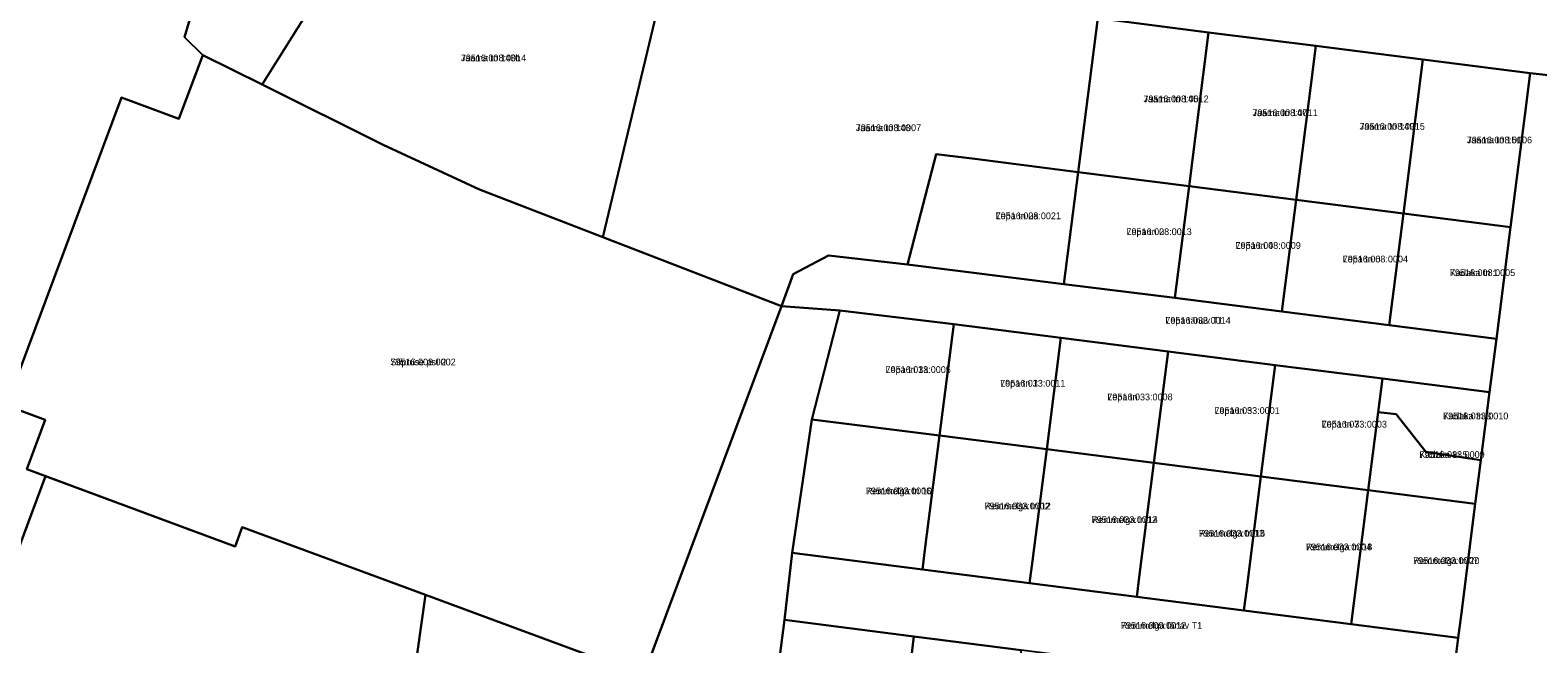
# Model space of a CAD drawing. Extents: x 643847 to 663718, y 6468443 to 6482775.
# Drawn here: x 661034.3 to 661369.2, y 6474278.8 to 6474415.2 of the extents above; entities that cross this region are included whole.
import ezdxf

# ---------------------------------------------------------------- set-up
doc = ezdxf.new("R2010")
doc.units = 0
for name, color, linetype in [('L_AADRESS', 7, 'Continuous'), ('PIIR', 7, 'Continuous'), ('TUNNUS', 7, 'Continuous')]:
    doc.layers.add(name, color=color, linetype=linetype)

msp = doc.modelspace()

# ---------------------------------------------------------------- linework, layer by layer
at = {"layer": 'PIIR'}
for points in [[(661081.16, 6474453.41), (661103.07, 6474447.41), (661100.89, 6474439.96), (661097.16, 6474427.96), (661100.13, 6474425.95), (661085.82, 6474403.15), (661072.63, 6474409.64), (661068.54, 6474413.66), (661074.1, 6474432.5)], [(661168.02, 6474433.77), (661176.49, 6474431.69), (661161.52, 6474369.15), (661134.11, 6474379.76), (661112.73, 6474389.68), (661085.82, 6474403.15), (661100.13, 6474425.95), (661097.16, 6474427.96), (661100.89, 6474439.96), (661103.07, 6474447.41)], [(661271.45, 6474417.84), (661267.1, 6474383.64), (661244.12, 6474386.56), (661235.57, 6474387.65), (661229.17, 6474363.12), (661211.61, 6474365.13), (661203.81, 6474360.98), (661201.23, 6474353.81), (661161.52, 6474369.15), (661176.49, 6474431.69)], [(661296.09, 6474414.71), (661294.9, 6474405.3), (661291.74, 6474380.5), (661267.1, 6474383.64), (661271.45, 6474417.84)], [(661319.9, 6474411.68), (661318.7, 6474402.27), (661315.55, 6474377.47), (661291.74, 6474380.5), (661294.9, 6474405.3), (661296.09, 6474414.71)], [(661343.71, 6474408.65), (661342.51, 6474399.24), (661339.36, 6474374.44), (661315.55, 6474377.47), (661318.7, 6474402.27), (661319.9, 6474411.68)], [(661037.62, 6474328.57), (661029, 6474331.77), (661054.6, 6474400.23), (661067.35, 6474395.51), (661072.63, 6474409.64), (661085.82, 6474403.15), (661112.73, 6474389.68), (661134.11, 6474379.76), (661201.23, 6474353.81), (661170.52, 6474271.72), (661122.13, 6474289.64), (661081.4, 6474304.73), (661079.85, 6474300.43), (661033.53, 6474317.61)], [(661367.52, 6474405.62), (661366.32, 6474396.21), (661363.17, 6474371.41), (661339.36, 6474374.44), (661342.51, 6474399.24), (661343.71, 6474408.65)], [(661267.1, 6474383.64), (661263.94, 6474358.7), (661229.17, 6474363.12), (661235.57, 6474387.65), (661244.12, 6474386.56)], [(661263.94, 6474358.7), (661267.1, 6474383.64), (661291.74, 6474380.5), (661288.59, 6474355.7)], [(661288.59, 6474355.7), (661291.74, 6474380.5), (661315.55, 6474377.47), (661312.39, 6474352.67)], [(661339.36, 6474374.44), (661336.2, 6474349.64), (661312.39, 6474352.67), (661315.55, 6474377.47)], [(661363.17, 6474371.41), (661360.01, 6474346.61), (661336.2, 6474349.64), (661339.36, 6474374.44)], [(661214.15, 6474352.9), (661201.23, 6474353.81), (661203.81, 6474360.98), (661211.61, 6474365.13), (661229.17, 6474363.12), (661263.94, 6474358.7), (661288.59, 6474355.7), (661312.39, 6474352.67), (661336.2, 6474349.64), (661360.01, 6474346.61), (661358.5, 6474334.71), (661334.69, 6474337.74), (661310.88, 6474340.76), (661287.07, 6474343.79), (661263.26, 6474346.83), (661239.45, 6474349.86)], [(661176.71, 6474086.67), (661160.97, 6474089.41), (661180.66, 6474256.1), (661182.03, 6474267.47), (661170.52, 6474271.72), (661201.23, 6474353.81), (661214.15, 6474352.9), (661207.93, 6474328.67), (661203.6, 6474298.98), (661201.84, 6474284.09), (661198.05, 6474254.32), (661194.27, 6474224.56), (661192.74, 6474212.65), (661188.96, 6474182.9), (661185.17, 6474153.14), (661182.87, 6474135.86), (661179.77, 6474111.42)], [(661239.45, 6474349.86), (661236.3, 6474325.07), (661207.93, 6474328.67), (661214.15, 6474352.9)], [(661263.26, 6474346.83), (661260.11, 6474322.03), (661236.3, 6474325.07), (661239.45, 6474349.86)], [(661287.07, 6474343.79), (661283.91, 6474319), (661260.11, 6474322.03), (661263.26, 6474346.83)], [(661310.88, 6474340.76), (661307.72, 6474315.97), (661283.91, 6474319), (661287.07, 6474343.79)], [(661334.69, 6474337.74), (661331.53, 6474312.93), (661307.72, 6474315.97), (661310.88, 6474340.76)], [(661356.57, 6474319.63), (661344.37, 6474321.44), (661337.72, 6474329.8), (661333.75, 6474330.31), (661334.69, 6474337.74), (661358.5, 6474334.71)], [(661355.33, 6474309.89), (661331.53, 6474312.93), (661333.75, 6474330.31), (661337.72, 6474329.8), (661344.37, 6474321.44), (661356.57, 6474319.63)], [(661207.93, 6474328.67), (661236.3, 6474325.07), (661233.14, 6474300.26), (661232.51, 6474295.3), (661203.6, 6474298.98)], [(661232.51, 6474295.3), (661233.14, 6474300.26), (661236.3, 6474325.07), (661260.11, 6474322.03), (661256.95, 6474297.23), (661256.32, 6474292.27)], [(661256.32, 6474292.27), (661256.95, 6474297.23), (661260.11, 6474322.03), (661283.91, 6474319), (661280.76, 6474294.19), (661280.13, 6474289.23)], [(661303.93, 6474286.2), (661280.13, 6474289.23), (661280.76, 6474294.19), (661283.91, 6474319), (661307.72, 6474315.97), (661304.57, 6474291.17)], [(661037.67, 6474316.08), (661079.85, 6474300.43), (661081.4, 6474304.73), (661122.13, 6474289.64), (661118.65, 6474264.99), (661111.9, 6474210.17), (661100.58, 6474211.45), (661098.45, 6474211.69), (661089.64, 6474211.84), (661009.94, 6474241.46)], [(661303.93, 6474286.2), (661304.57, 6474291.17), (661307.72, 6474315.97), (661331.53, 6474312.93), (661327.74, 6474283.17)], [(661327.74, 6474283.17), (661331.53, 6474312.93), (661355.33, 6474309.89), (661352.18, 6474285.1), (661351.55, 6474280.14)], [(661201.84, 6474284.09), (661203.6, 6474298.98), (661232.51, 6474295.3), (661256.32, 6474292.27), (661280.13, 6474289.23), (661303.93, 6474286.2), (661327.74, 6474283.17), (661351.55, 6474280.14), (661349.66, 6474265.27), (661325.85, 6474268.3), (661302.04, 6474271.32), (661278.23, 6474274.36), (661254.42, 6474277.39), (661230.61, 6474280.42)], [(661182.03, 6474267.47), (661180.66, 6474256.1), (661118.65, 6474264.99), (661122.13, 6474289.64), (661170.52, 6474271.72)], [(661230.61, 6474280.42), (661229.98, 6474275.46), (661226.83, 6474250.66), (661203.02, 6474253.69), (661198.05, 6474254.32), (661201.84, 6474284.09)], [(661254.42, 6474277.39), (661250.63, 6474247.62), (661226.83, 6474250.66), (661229.98, 6474275.46), (661230.61, 6474280.42)]]:
    msp.add_lwpolyline(points, close=True, dxfattribs=at)
for points in [[(661074.1, 6474432.5), (661068.54, 6474413.66), (661072.63, 6474409.64), (661067.35, 6474395.51), (661054.6, 6474400.23), (661029, 6474331.77), (661037.62, 6474328.57), (661033.53, 6474317.61), (661037.67, 6474316.08), (661009.94, 6474241.46), (661000.15, 6474215.09), (660996.7, 6474205.84), (660961.03, 6474110.11), (660913.29, 6474122.01), (660919.92, 6474129.34), (660923.08, 6474136.05), (660929.23, 6474155.28), (660933.5, 6474158.14), (660964.79, 6474240.97), (660987.57, 6474301.25), (661011.94, 6474365.75), (661019.8, 6474407.41), (661026.31, 6474433.61)], [(661399.17, 6474425.4), (661387.39, 6474403.41), (661367.52, 6474405.62), (661343.71, 6474408.65), (661319.9, 6474411.68), (661296.09, 6474414.71), (661271.45, 6474417.84)], [(661349.66, 6474265.27), (661351.55, 6474280.14), (661352.18, 6474285.1), (661355.33, 6474309.89), (661356.57, 6474319.63), (661358.5, 6474334.71), (661360.01, 6474346.61), (661363.17, 6474371.41), (661366.32, 6474396.21), (661367.52, 6474405.62), (661387.39, 6474403.41)]]:
    msp.add_lwpolyline(points, dxfattribs=at)

# ---------------------------------------------------------------- texts
at = {"layer": 'L_AADRESS'}
for s, p in [('Jaama tn 143b', (661129.96, 6474408.28)), ('Jaama tn 145', (661281.6, 6474399.17)), ('Jaama tn 147', (661305.82, 6474396.09)), ('Jaama tn 143', (661217.71, 6474392.75)), ('Jaama tn 149', (661329.63, 6474393.06)), ('Jaama tn 151', (661353.44, 6474390.03)), ('Lepa tn 2a', (661248.78, 6474373.17)), ('Lepa tn 2', (661277.84, 6474369.64)), ('Lepa tn 4', (661302.07, 6474366.58)), ('Lepa tn 6', (661325.88, 6474363.56)), ('Kadaka tn 1', (661349.69, 6474360.53)), ('Lepa tänav T1', (661286.48, 6474349.92)), ('Sõpruse pst 2', (661114.32, 6474340.68)), ('Lepa tn 1a', (661224.32, 6474338.99)), ('Lepa tn 1', (661249.78, 6474335.95)), ('Lepa tn 3', (661273.59, 6474332.91)), ('Lepa tn 5', (661297.39, 6474329.88)), ('Kadaka tn 3', (661348.17, 6474328.68)), ('Lepa tn 7', (661321.2, 6474326.85)), ('Kadaka tn 5', (661342.92, 6474320.1)), ('Remmelga tn 10', (661219.95, 6474312.02)), ('Remmelga tn 12', (661246.31, 6474308.67)), ('Remmelga tn 14', (661270.11, 6474305.63)), ('Remmelga tn 16', (661293.93, 6474302.6)), ('Remmelga tn 18', (661317.73, 6474299.57)), ('Remmelga tn 20', (661341.54, 6474296.53)), ('Remmelga tänav T1', (661276.6, 6474282.12))]:
    msp.add_text(s, height=1.5, dxfattribs=at).set_placement(p)
at = {"layer": 'TUNNUS'}
for s, p in [('79516:008:0014', (661129.96, 6474408.28)), ('79516:008:0012', (661281.6, 6474399.17)), ('79516:008:0011', (661305.82, 6474396.09)), ('79516:008:0007', (661217.71, 6474392.75)), ('79516:008:0015', (661329.63, 6474393.06)), ('79516:008:0006', (661353.44, 6474390.03)), ('79516:008:0021', (661248.78, 6474373.17)), ('79516:008:0013', (661277.84, 6474369.64)), ('79516:008:0009', (661302.07, 6474366.58)), ('79516:008:0004', (661325.88, 6474363.56)), ('79516:008:0005', (661349.69, 6474360.53)), ('79516:033:0014', (661286.48, 6474349.92)), ('79516:008:0002', (661114.32, 6474340.68)), ('79516:033:0005', (661224.32, 6474338.99)), ('79516:033:0011', (661249.78, 6474335.95)), ('79516:033:0008', (661273.59, 6474332.91)), ('79516:033:0001', (661297.39, 6474329.88)), ('79516:033:0010', (661348.17, 6474328.68)), ('79516:033:0003', (661321.2, 6474326.85)), ('79516:033:0009', (661342.92, 6474320.1)), ('79516:033:0006', (661219.95, 6474312.02)), ('79516:033:0002', (661246.31, 6474308.67)), ('79516:033:0012', (661270.11, 6474305.63)), ('79516:033:0013', (661293.93, 6474302.6)), ('79516:033:0004', (661317.73, 6474299.57)), ('79516:033:0007', (661341.54, 6474296.53)), ('79516:009:0012', (661276.6, 6474282.12))]:
    msp.add_text(s, height=1.5, dxfattribs=at).set_placement(p)

doc.saveas('drawing.dxf')
